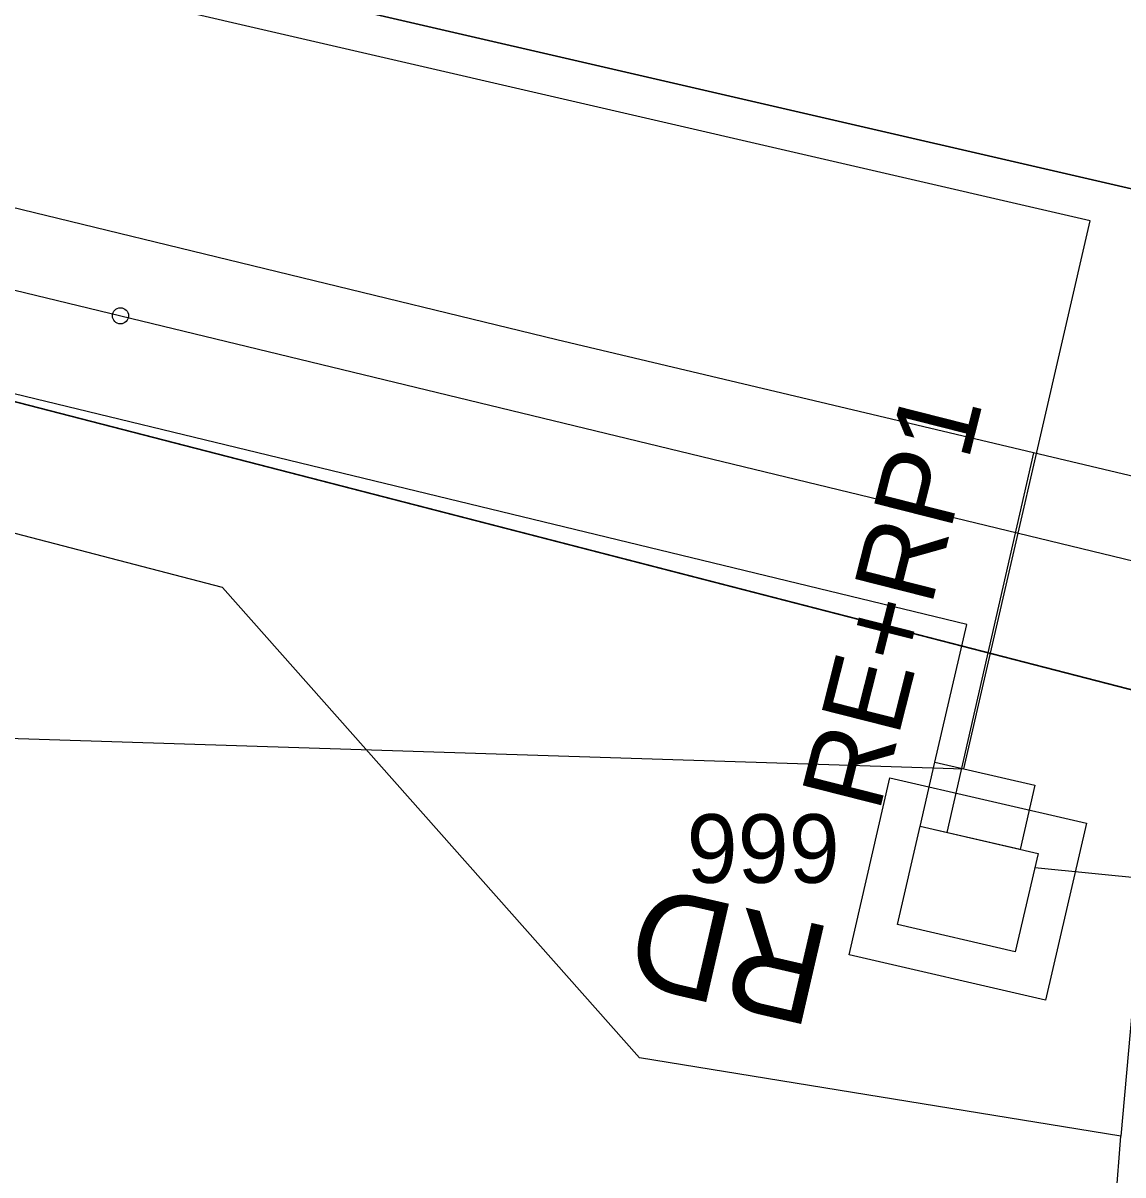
# Model space of a CAD drawing. Extents: x -7483133 to -743169, y -11317770 to -1127091.
# Drawn here: x -747629.98 to -747602.72, y -1131719.01 to -1131690.47 of the extents above; entities that cross this region are included whole.
import ezdxf

# ---------------------------------------------------------------- set-up
doc = ezdxf.new("R2010")
doc.units = 0
for name, color, linetype in [('_RD', 7, 'Continuous'), ('_TRASA_vedení kabelu_CEZ', 7, 'Continuous'), ('_Zabezpečovací zařízení_trasa', 7, 'Continuous'), ('bublina_fialová_čára_tenká', 7, 'Continuous'), ('Default', 7, 'Continuous'), ('Hranice parcel', 7, 'Continuous'), ('Parcelní čísla', 7, 'Continuous'), ('POP_KOLEJ', 7, 'Continuous'), ('SMEROVE_A_VYSKOVE_VYROVNANI', 7, 'Continuous'), ('Vrstva 53', 7, 'Continuous')]:
    doc.layers.add(name, color=color, linetype=linetype)

# ---------------------------------------------------------------- blocks, each defined once
blk = doc.blocks.new('AeccTickCircle')
at = {"layer": 'Default'}
blk.add_circle((0, 0), 5, dxfattribs=at)

msp = doc.modelspace()

# ---------------------------------------------------------------- linework, layer by layer
at = {"layer": '_RD'}
for points in [[(-747609.505, -1131713.555), (-747608.492, -1131709.17), (-747603.621, -1131710.295), (-747604.633, -1131714.68)], [(-747609.505, -1131713.555), (-747608.492, -1131709.17), (-747603.621, -1131710.295), (-747604.633, -1131714.68)], [(-747608.306, -1131712.805), (-747607.743, -1131710.369), (-747604.82, -1131711.045), (-747605.383, -1131713.48)], [(-747608.306, -1131712.805), (-747607.743, -1131710.369), (-747604.82, -1131711.045), (-747605.383, -1131713.48)]]:
    msp.add_lwpolyline(points, close=True, dxfattribs=at)
at = {"layer": '_TRASA_vedení kabelu_CEZ'}
msp.add_lwpolyline([(-747606.661, -1131708.945), (-747603.525, -1131695.366), (-747628.041, -1131689.704), (-747599.968, -1131653.349), (-747599.823, -1131650.348), (-747590.152, -1131609.621)], dxfattribs=at)
msp.add_lwpolyline([(-747607.376, -1131708.78), (-747604.899, -1131709.352), (-747605.267, -1131710.943), (-747607.743, -1131710.371)], close=True, dxfattribs=at)
at = {"layer": '_Zabezpečovací zařízení_trasa'}
for p, q in [((-747604.936, -1131701.113), (-747607.078, -1131710.523)), ((-747590.628, -1131712.828), (-747604.902, -1131711.398))]:
    msp.add_line(p, q, dxfattribs=at)
msp.add_lwpolyline([(-747299.39, -1131774.358), (-747312.964, -1131771.536), (-747335.194, -1131765.862), (-747431.496, -1131743.033), (-747485.589, -1131729.823), (-747529.872, -1131718.897), (-747616.745, -1131698.315), (-747822.016, -1131648.41), (-747861.482, -1131639.038), (-748013.304, -1131601.999), (-748116.903, -1131577.077), (-748210.219, -1131554.485), (-748277.301, -1131538.228)], dxfattribs=at)
at = {"layer": 'bublina_fialová_čára_tenká'}
msp.add_line((-747674.619, -1131706.761), (-747606.661, -1131708.945), dxfattribs=at)
at = {"layer": 'Default'}
msp.add_lwpolyline([(-747607.376, -1131708.78), (-747606.588, -1131705.368), (-747647.265, -1131695.524)], dxfattribs=at)
at = {"layer": 'Hranice parcel'}
for p, q in [((-747600.45, -1131695.05), (-747626.3, -1131689.08)), ((-747601.8, -1131707.17), (-747602.77, -1131718.05)), ((-747603.39, -1131726.29), (-747602.77, -1131718.05))]:
    msp.add_line(p, q, dxfattribs=at)
for points in [[(-747778.64, -1131662.29), (-747668.66, -1131690.61), (-747633.7, -1131698.94), (-747601.8, -1131707.17)], [(-747602.77, -1131718.05), (-747614.7, -1131716.11), (-747625.03, -1131704.45), (-747635.51, -1131701.73)]]:
    msp.add_lwpolyline(points, dxfattribs=at)
at = {"layer": 'SMEROVE_A_VYSKOVE_VYROVNANI'}
msp.add_lwpolyline([(-747648.511, -1131692.65), (-747601.65, -1131703.991)], dxfattribs=at)
at = {"layer": 'Vrstva 53'}
for points in [[(-747601.8, -1131707.17), (-747633.7, -1131698.94), (-747668.66, -1131690.61), (-747778.64, -1131662.29), (-747812.97, -1131653.81), (-747849.57, -1131644.15), (-747885.89, -1131636.22), (-747904.5, -1131632.08), (-747922.23, -1131627.71), (-747940.21, -1131623.3), (-747960.82, -1131618.63), (-747979.87, -1131613.81), (-747987.38, -1131622.47), (-748003.75, -1131645.02), (-748015.51, -1131595.21)], [(-747953.56, -1131610.11), (-747915.42, -1131619.45), (-747897.61, -1131623.76), (-747844.03, -1131636.81), (-747806.67, -1131645.86), (-747772.35, -1131654.05), (-747751.97, -1131658.69), (-747733.77, -1131662.83), (-747698.69, -1131671.28), (-747680.04, -1131675.66), (-747660.92, -1131680.14), (-747626.3, -1131689.08), (-747600.45, -1131695.05), (-747601.8, -1131707.17)]]:
    msp.add_lwpolyline(points, dxfattribs=at)

# ---------------------------------------------------------------- block references
at = {"layer": 'POP_KOLEJ', "xscale": 0.04, "yscale": 0.039999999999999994, "rotation": 166.39613006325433}
msp.add_blockref('AeccTickCircle', (-747627.561, -1131697.72), dxfattribs=at)

# ---------------------------------------------------------------- texts
at = {"layer": '_RD'}
msp.add_text('RD', height=2.5, rotation=166.9979, dxfattribs=at).set_placement((-747609.862, -1131712.894))
at = {"layer": '_TRASA_vedení kabelu_CEZ'}
msp.add_text('RE+RP1', height=2, rotation=75.7809, dxfattribs=at).set_placement((-747608.764, -1131710.06))
at = {"layer": 'Parcelní čísla'}
msp.add_text('999', height=1.7, dxfattribs=at).set_placement((-747613.53, -1131711.77))

doc.saveas('drawing.dxf')
